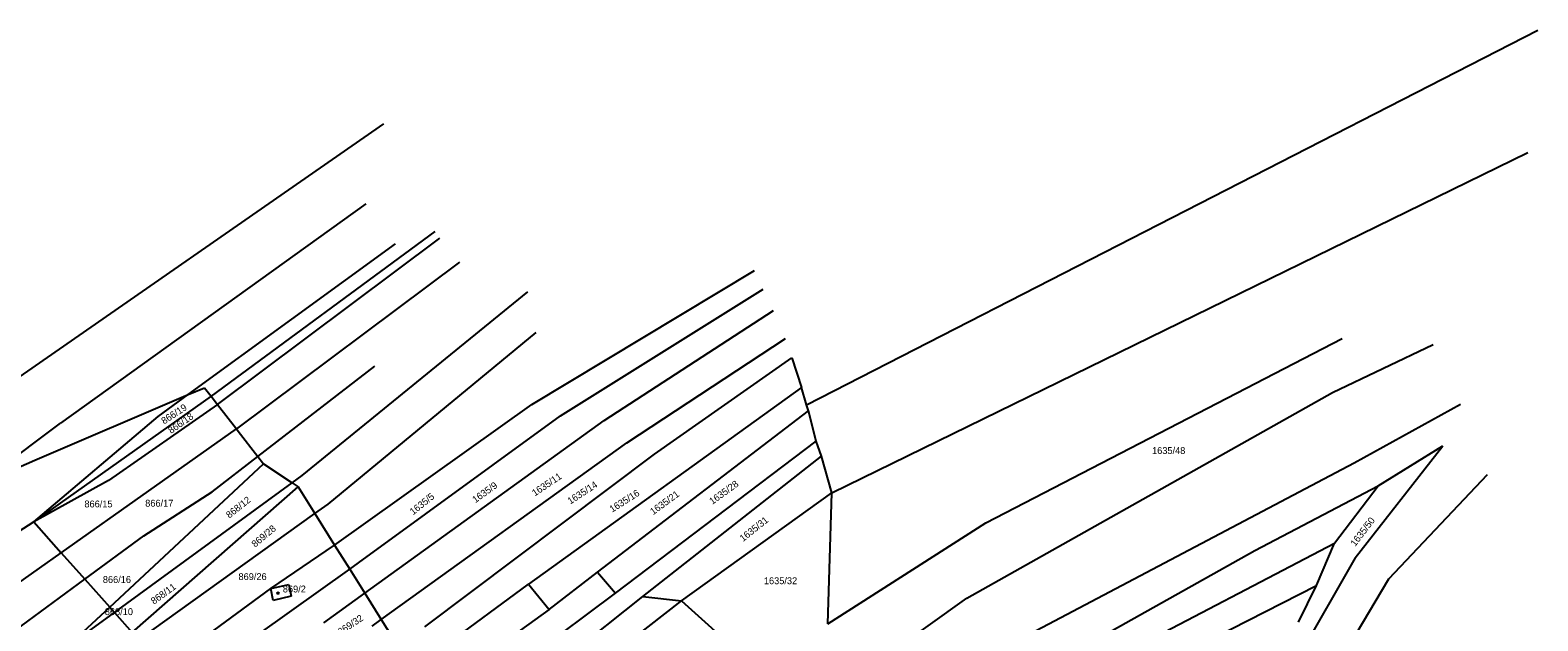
# Model space of a CAD drawing. Extents: x -563148 to -561712, y -1182311 to -1179502.
# Drawn here: x -562408.6 to -562080.1, y -1179646.1 to -1179517.5 of the extents above; entities that cross this region are included whole.
import ezdxf

# ---------------------------------------------------------------- set-up
doc = ezdxf.new("R2010")
doc.units = 0
doc.layers.add('Vrstva 55', color=7, linetype='Continuous')
doc.layers.add('Vrstva 57', color=7, linetype='Continuous')

msp = doc.modelspace()

# ---------------------------------------------------------------- linework, layer by layer
at = {"layer": 'Vrstva 55'}
for p, q in [((-562239.45, -1179599.09), (-562080.1, -1179517.51)), ((-562431.33, -1179607.21), (-562331.54, -1179537.88)), ((-562233.92, -1179618.24), (-562082.25, -1179544.17)), ((-562335.45, -1179555.34), (-562401.94, -1179603.1)), ((-562320.43, -1179561.38), (-562369.16, -1179597.25)), ((-562367.75, -1179599.07), (-562319.3, -1179562.78)), ((-562374.15, -1179596.89), (-562329, -1179564.01)), ((-562315.02, -1179568.07), (-562363.65, -1179604.37)), ((-562299.26, -1179599.01), (-562250.8, -1179569.82)), ((-562349.28, -1179614.51), (-562300.14, -1179574.51)), ((-562293.01, -1179601.48), (-562248.85, -1179573.92)), ((-562283.5, -1179602.53), (-562246.64, -1179578.57)), ((-562343.68, -1179620.77), (-562298.31, -1179583.37)), ((-562278.55, -1179607.35), (-562244.01, -1179584.64)), ((-562200.37, -1179624.8), (-562122.73, -1179584.67)), ((-562124.82, -1179596.4), (-562102.93, -1179585.97)), ((-562272.56, -1179609.82), (-562242.61, -1179588.9)), ((-562242.61, -1179588.9), (-562240.5, -1179595.35)), ((-562359, -1179610.36), (-562333.49, -1179590.66)), ((-562374.15, -1179596.89), (-562370.61, -1179595.38)), ((-562370.61, -1179595.38), (-562369.16, -1179597.25)), ((-562240.5, -1179595.35), (-562299.98, -1179638.18)), ((-562239.45, -1179599.09), (-562240.5, -1179595.35)), ((-562204.54, -1179641.22), (-562124.82, -1179596.4)), ((-562369.16, -1179597.25), (-562407.81, -1179624.6)), ((-562407.58, -1179611.18), (-562374.15, -1179596.89)), ((-562367.75, -1179599.07), (-562391.52, -1179615.61)), ((-562380.71, -1179601.67), (-562374.15, -1179596.89)), ((-562369.16, -1179597.25), (-562367.75, -1179599.07)), ((-562367.75, -1179599.07), (-562363.65, -1179604.37)), ((-562342.24, -1179629.66), (-562299.26, -1179599.01)), ((-562239, -1179600.44), (-562239.45, -1179599.09)), ((-562120.12, -1179611.76), (-562096.92, -1179598.95)), ((-562420.07, -1179616.62), (-562401.94, -1179603.1)), ((-562407.81, -1179624.6), (-562380.71, -1179601.67)), ((-562337.03, -1179633.54), (-562293.01, -1179601.48)), ((-562335.68, -1179640.15), (-562283.5, -1179602.53)), ((-562284.94, -1179635.52), (-562239, -1179600.44)), ((-562237.36, -1179607.02), (-562239, -1179600.44)), ((-562401.81, -1179631.32), (-562363.65, -1179604.37)), ((-562363.65, -1179604.37), (-562363.25, -1179604.87)), ((-562363.25, -1179604.87), (-562359, -1179610.36)), ((-562332.1, -1179645.87), (-562278.55, -1179607.35)), ((-562281.08, -1179640.09), (-562237.36, -1179607.02)), ((-562236.16, -1179610.31), (-562237.36, -1179607.02)), ((-562119.92, -1179632.43), (-562100.82, -1179608.06)), ((-562114.92, -1179616.72), (-562100.82, -1179608.06)), ((-562420.07, -1179616.62), (-562407.58, -1179611.18)), ((-562391.24, -1179643.17), (-562357.74, -1179611.99)), ((-562368.93, -1179618.02), (-562359, -1179610.36)), ((-562359, -1179610.36), (-562357.74, -1179611.99)), ((-562357.74, -1179611.99), (-562351.47, -1179616.11)), ((-562322.59, -1179647.45), (-562272.56, -1179609.82)), ((-562275.1, -1179640.86), (-562236.16, -1179610.31)), ((-562233.92, -1179618.24), (-562236.16, -1179610.31)), ((-562189.42, -1179648.25), (-562120.12, -1179611.76)), ((-562391.52, -1179615.61), (-562407.81, -1179624.6)), ((-562390.19, -1179644.34), (-562351.47, -1179616.11)), ((-562351.47, -1179616.11), (-562349.28, -1179614.51)), ((-562351.47, -1179616.11), (-562350.2, -1179616.94)), ((-562112.54, -1179637.02), (-562091.08, -1179614.31)), ((-562386.32, -1179648.67), (-562350.2, -1179616.94)), ((-562383.78, -1179627.67), (-562368.93, -1179618.02)), ((-562350.2, -1179616.94), (-562346.53, -1179622.81)), ((-562266.67, -1179641.77), (-562233.92, -1179618.24)), ((-562234.82, -1179646.8), (-562233.92, -1179618.24)), ((-562141.73, -1179630.8), (-562114.92, -1179616.72)), ((-562124.43, -1179629.23), (-562114.92, -1179616.72)), ((-562384.89, -1179650.27), (-562346.53, -1179622.81)), ((-562346.53, -1179622.81), (-562343.68, -1179620.77)), ((-562346.53, -1179622.81), (-562342.24, -1179629.66)), ((-562407.81, -1179624.6), (-562424.96, -1179635.58)), ((-562407.81, -1179624.6), (-562401.81, -1179631.32)), ((-562234.82, -1179646.8), (-562200.37, -1179624.8)), ((-562396.66, -1179637.09), (-562383.78, -1179627.67)), ((-562198, -1179667.66), (-562124.43, -1179629.23)), ((-562128.34, -1179638.48), (-562124.43, -1179629.23)), ((-562420.25, -1179644.35), (-562401.81, -1179631.32)), ((-562401.81, -1179631.32), (-562396.66, -1179637.09)), ((-562356.13, -1179639.13), (-562342.24, -1179629.66)), ((-562342.24, -1179629.66), (-562338.96, -1179634.91)), ((-562207.13, -1179667.42), (-562141.73, -1179630.8)), ((-562119.92, -1179632.43), (-562134.11, -1179657.23)), ((-562383.14, -1179666.38), (-562338.96, -1179634.91)), ((-562338.96, -1179634.91), (-562337.03, -1179633.54)), ((-562338.96, -1179634.91), (-562335.68, -1179640.15)), ((-562295.49, -1179643.66), (-562284.94, -1179635.52)), ((-562284.94, -1179635.52), (-562281.08, -1179640.09)), ((-562429.52, -1179661.17), (-562396.66, -1179637.09)), ((-562396.66, -1179637.09), (-562391.24, -1179643.17)), ((-562379.54, -1179656.27), (-562356.13, -1179639.13)), ((-562356.13, -1179639.13), (-562352.24, -1179638.23)), ((-562355.64, -1179641.69), (-562356.13, -1179639.13)), ((-562352.24, -1179638.23), (-562351.74, -1179640.77)), ((-562318.52, -1179651.81), (-562299.98, -1179638.18)), ((-562299.98, -1179638.18), (-562295.49, -1179643.66)), ((-562190.97, -1179670.27), (-562128.34, -1179638.48)), ((-562132.24, -1179646.43), (-562128.34, -1179638.48)), ((-562129.75, -1179665.84), (-562112.54, -1179637.02)), ((-562351.74, -1179640.77), (-562355.64, -1179641.69)), ((-562344.59, -1179646.57), (-562335.68, -1179640.15)), ((-562335.68, -1179640.15), (-562332.1, -1179645.87)), ((-562318.48, -1179682.11), (-562266.67, -1179641.77)), ((-562318.04, -1179674.94), (-562275.1, -1179640.86)), ((-562317.58, -1179667.37), (-562281.08, -1179640.09)), ((-562275.1, -1179640.86), (-562266.67, -1179641.77)), ((-562266.67, -1179641.77), (-562249.38, -1179657.33)), ((-562233.32, -1179661.76), (-562204.54, -1179641.22)), ((-562400.86, -1179652.12), (-562391.24, -1179643.17)), ((-562400.86, -1179652.12), (-562390.19, -1179644.34)), ((-562391.24, -1179643.17), (-562390.19, -1179644.34)), ((-562390.19, -1179644.34), (-562386.32, -1179648.67)), ((-562334.1, -1179647.31), (-562332.1, -1179645.87)), ((-562332.1, -1179645.87), (-562328.43, -1179651.75)), ((-562295.49, -1179643.66), (-562321.7, -1179662.5))]:
    msp.add_line(p, q, dxfattribs=at)
at = {"layer": 'Vrstva 57'}
msp.add_circle((-562354.58, -1179640.11), 0.175, dxfattribs=at)

# ---------------------------------------------------------------- texts
for s, rotation, p in [('866/19', 33.2524, (-562379.39, -1179603.41)), ('866/18', 34.9249, (-562377.87, -1179605.48)), ('1635/9', 35.7676, (-562311.58, -1179620.56)), ('1635/11', 33.9575, (-562298.62, -1179619.09)), ('1635/14', 33.1047, (-562290.89, -1179620.85)), ('1635/28', 35.8974, (-562259.95, -1179620.91)), ('868/12', 38.5519, (-562365.17, -1179623.91)), ('1635/5', 38.746, (-562325.13, -1179623.18)), ('1635/16', 32.3998, (-562281.77, -1179622.61)), ('1635/21', 36.2538, (-562272.84, -1179623.16)), ('869/28', 39.9576, (-562359.57, -1179630.24)), ('1635/31', 38.6368, (-562253.26, -1179629)), ('1635/50', 52.6774, (-562119.88, -1179630.07)), ('868/11', 35.9561, (-562381.61, -1179642.65)), ('869/32', 33.7872, (-562340.94, -1179649.33))]:
    msp.add_text(s, height=1.5, rotation=rotation, dxfattribs=at).set_placement(p)
for s, p in [('1635/48', (-562164.15, -1179609.82)), ('866/15', (-562396.76, -1179621.45)), ('866/17', (-562383.51, -1179621.28)), ('869/26', (-562363.19, -1179637.27)), ('866/16', (-562392.74, -1179637.9)), ('869/2', (-562353.53, -1179639.97)), ('1635/32', (-562248.72, -1179638.17)), ('868/10', (-562392.31, -1179644.9))]:
    msp.add_text(s, height=1.5, dxfattribs=at).set_placement(p)

doc.saveas('drawing.dxf')
